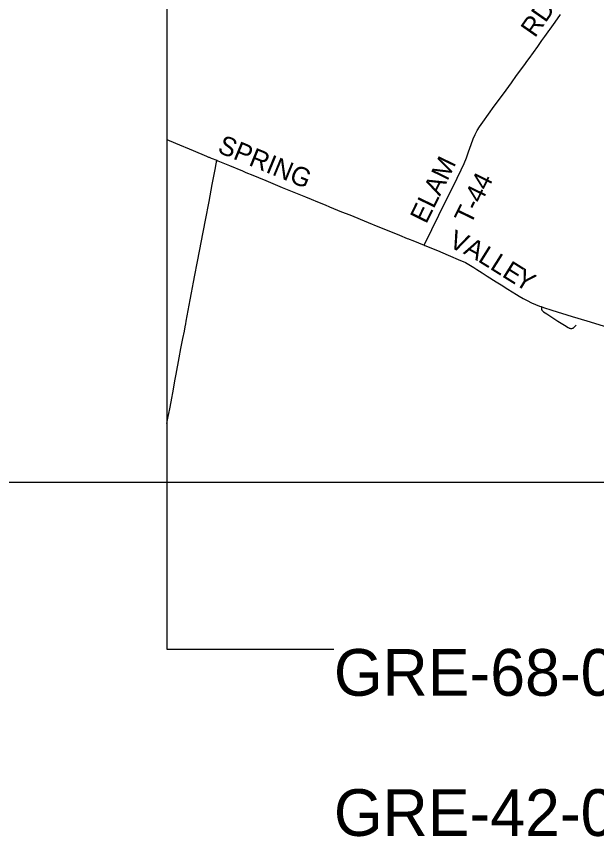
# Model space of a CAD drawing. Extents: x -1.4 to 35.4, y 0 to 22.
# Drawn here: x 9.179 to 10.916, y 11.993 to 14.45 of the extents above; entities that cross this region are included whole.
import ezdxf

# ---------------------------------------------------------------- set-up
doc = ezdxf.new("R2010")
doc.units = 0
for name, color, linetype in [('GM_X_County_Road', 7, 'Continuous'), ('GM_X_County_Road_Text', 7, 'Continuous'), ('GM_X_Township_Road', 7, 'Continuous'), ('GM_X_Township_Road_Text', 7, 'Continuous'), ('SC_Scratch1', 7, 'Continuous'), ('SH_Border', 7, 'Continuous'), ('SH_Text', 7, 'Continuous')]:
    doc.layers.add(name, color=color, linetype=linetype)

msp = doc.modelspace()

# ---------------------------------------------------------------- linework, layer by layer
at = {"layer": 'GM_X_County_Road'}
for points in [[(9.6299, 14.0814), (9.6551, 14.0708), (9.7089, 14.0482), (9.7485, 14.0317), (9.7547, 14.0289), (9.7565, 14.0282), (9.7628, 14.0258), (9.7792, 14.0191), (9.782, 14.0179)], [(9.782, 14.0179), (9.8174, 14.0034), (9.8559, 13.9875), (9.8621, 13.9848), (9.8644, 13.9838), (9.8713, 13.9809), (9.8822, 13.9763), (9.9258, 13.9583), (9.9753, 13.9381), (10.0097, 13.9237), (10.0448, 13.9095), (10.0614, 13.9025), (10.0809, 13.8944), (10.1034, 13.8854), (10.1167, 13.8801), (10.1529, 13.8652), (10.1771, 13.8555), (10.2322, 13.8327), (10.2615, 13.8207), (10.2839, 13.8116), (10.326, 13.7946), (10.349, 13.7853), (10.3535, 13.7834), (10.3552, 13.7828), (10.3661, 13.7784), (10.3999, 13.7645), (10.4011, 13.764), (10.402, 13.7636)], [(10.402, 13.7636), (10.4397, 13.7484), (10.4723, 13.7347), (10.509, 13.7194), (10.5163, 13.7161), (10.5235, 13.7125), (10.5338, 13.7067), (10.5486, 13.6976), (10.5575, 13.692), (10.5739, 13.6819), (10.5891, 13.6723), (10.6158, 13.6552), (10.6305, 13.646), (10.651, 13.6332), (10.6762, 13.6171), (10.6841, 13.6122), (10.696, 13.6054), (10.7087, 13.5987), (10.7215, 13.5924), (10.7329, 13.5873), (10.7456, 13.5822), (10.7465, 13.5819)], [(10.7465, 13.5819), (10.75, 13.5806), (10.7568, 13.5782), (10.7822, 13.5698), (10.8433, 13.551), (10.8867, 13.5378), (10.9484, 13.5187), (11.0014, 13.5027), (11.033, 13.4927)]]:
    msp.add_lwpolyline(points, dxfattribs=at)
at = {"layer": 'GM_X_Township_Road'}
for points in [[(10.3999, 13.7645), (10.4012, 13.7671), (10.4231, 13.8119), (10.4444, 13.8547), (10.4584, 13.8838), (10.4678, 13.9028), (10.499, 13.9656), (10.5108, 13.9903), (10.5195, 14.0095), (10.5264, 14.0268), (10.5329, 14.0449), (10.5404, 14.0666), (10.5469, 14.0835), (10.5528, 14.0966), (10.559, 14.1081), (10.5659, 14.1192), (10.5754, 14.1331), (10.61, 14.181), (10.6374, 14.2187), (10.6612, 14.2513), (10.6769, 14.2729), (10.6986, 14.3024), (10.7108, 14.3189), (10.7148, 14.3244), (10.7401, 14.3598), (10.7527, 14.3777), (10.7614, 14.3904), (10.7715, 14.4046), (10.7732, 14.4071), (10.7738, 14.4082), (10.7772, 14.4125), (10.7918, 14.4333), (10.8084, 14.4565)], [(9.6299, 13.2301), (9.633, 13.2463), (9.6383, 13.2744), (9.6423, 13.2958), (9.6493, 13.333), (9.654, 13.358), (9.6579, 13.3781), (9.6668, 13.427), (9.672, 13.4551), (9.6776, 13.485), (9.6821, 13.5075), (9.6846, 13.5203), (9.6861, 13.5289), (9.6876, 13.5367), (9.6969, 13.5848), (9.6998, 13.6007), (9.7037, 13.6221), (9.7096, 13.6539), (9.7134, 13.6747), (9.7203, 13.7106), (9.7282, 13.7521), (9.7323, 13.7728), (9.7453, 13.8399), (9.7561, 13.8961), (9.7656, 13.9467), (9.7742, 13.9913), (9.7773, 14.0084), (9.7792, 14.0191)], [(10.75, 13.5806), (10.7509, 13.5749), (10.7512, 13.5731), (10.7516, 13.5719), (10.752, 13.5708), (10.7525, 13.57), (10.753, 13.5692), (10.7542, 13.5678), (10.7555, 13.5667), (10.7571, 13.5654), (10.7668, 13.5588), (10.7857, 13.5468), (10.8005, 13.5376), (10.8198, 13.525), (10.8309, 13.5182), (10.8327, 13.5172), (10.834, 13.5166), (10.8353, 13.5161), (10.8366, 13.5157), (10.8384, 13.5154), (10.8397, 13.5153), (10.8409, 13.5154), (10.8423, 13.5155), (10.8437, 13.5158), (10.8448, 13.5162), (10.8458, 13.5166), (10.8478, 13.5179), (10.8502, 13.52), (10.8531, 13.5232), (10.8546, 13.525)]]:
    msp.add_lwpolyline(points, dxfattribs=at)
at = {"layer": 'SC_Scratch1'}
for p, q in [((-1.4282, 13.0546), (35.3749, 13.0546)), ((9.6299, 13.0546), (9.6299, 12.5546)), ((9.6299, 12.5546), (10.1299, 12.5546))]:
    msp.add_line(p, q, dxfattribs=at)
msp.add_lwpolyline([(9.6299, 18.3255), (9.6299, 13.0546), (13.5799, 13.0546)], dxfattribs=at)
at = {"layer": 'SH_Border'}
msp.add_lwpolyline([(9.6299, 19.8546), (9.6299, 13.0546), (16.4299, 13.0546), (16.4299, 19.8546)], close=True, dxfattribs=at)

# ---------------------------------------------------------------- texts
at = {"layer": 'GM_X_County_Road_Text'}
for s, height, rotation, p in [('SPRING', 0.05682, 337.6606, (9.7783, 14.044)), ('V', 0.0568, 336.1566, (10.4704, 13.7605)), ('A', 0.0568, 331.8073, (10.5151, 13.7408)), ('L', 0.0568, 328.0087, (10.5583, 13.7176)), ('L', 0.0568, 327.8874, (10.5943, 13.6951)), ('E', 0.0568, 327.9215, (10.6303, 13.6725)), ('Y', 0.0568, 328.7181, (10.6671, 13.6495))]:
    msp.add_text(s, height=height, rotation=rotation, dxfattribs=at).set_placement(p)
at = {"layer": 'GM_X_Township_Road_Text'}
for s, rotation, p in [('RD', 55.0047, (10.7316, 14.3842)), ('ELAM', 63.8526, (10.4062, 13.8263)), ('T-44', 63.9042, (10.5392, 13.8234))]:
    msp.add_text(s, height=0.05682, rotation=rotation, dxfattribs=at).set_placement(p)
at = {"layer": 'SH_Text'}
for s, p in [('GRE-68-0462:', (10.1299, 12.4146)), ('GRE-42-0825:', (10.1299, 11.9946))]:
    msp.add_text(s, height=0.14, dxfattribs=at).set_placement(p)

doc.saveas('drawing.dxf')
